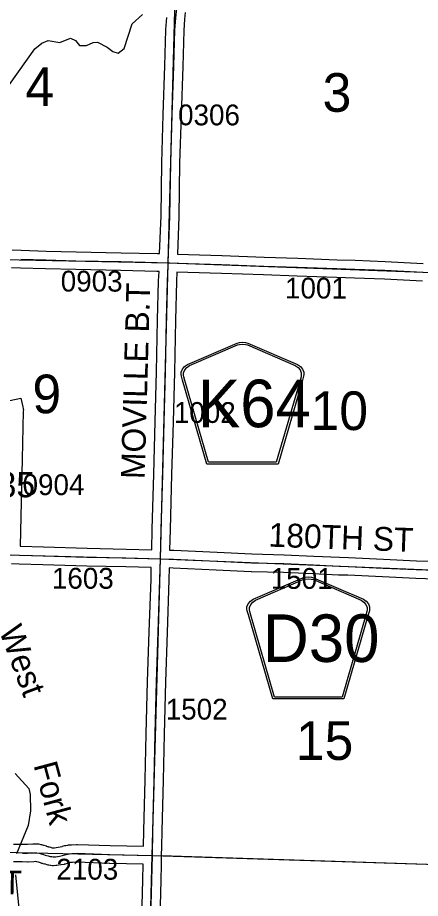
# Model space of a CAD drawing. Extents: x -157.2 to -99.3, y 12.2 to 46.2.
# Drawn here: x -132.18 to -130.824, y 31.466 to 34.429 of the extents above; entities that cross this region are included whole.
import ezdxf

# ---------------------------------------------------------------- set-up
doc = ezdxf.new("R2010")
doc.units = 0
for name, color, linetype in [('tdCoHydroRiver', 7, 'Continuous'), ('tdCoHydroTxtLg', 7, 'Continuous'), ('tdCoSecRdNmbr', 7, 'Continuous'), ('tdCoSecRdTxt', 7, 'Continuous'), ('tdCoSecRteBand', 7, 'Continuous'), ('tdCoSecRteCL', 7, 'Continuous'), ('tdCoSectLine', 7, 'Continuous'), ('tdCoSectLinePart', 7, 'Continuous'), ('tdCoSectNmbr', 7, 'Continuous'), ('tdCoShieldCoRte', 7, 'Continuous'), ('tdCoShieldCoRteHrd', 7, 'Continuous'), ('tdCoStrucSecCoName', 7, 'Continuous'), ('tdCoSurfAsphalt', 7, 'Continuous'), ('tdCoSurfEarth', 7, 'Continuous'), ('tdCoSurfGravel', 7, 'Continuous')]:
    doc.layers.add(name, color=color, linetype=linetype)

msp = doc.modelspace()

# ---------------------------------------------------------------- linework, layer by layer
at = {"layer": 'tdCoHydroRiver'}
for points in [[(-132.207, 34.2041), (-132.1213, 34.3247), (-132.0986, 34.343), (-132.0763, 34.3518), (-132.037, 34.3459), (-132.0018, 34.3606), (-131.9847, 34.3522), (-131.971, 34.336), (-131.9473, 34.3353), (-131.9249, 34.3457), (-131.9107, 34.3468), (-131.878, 34.3301), (-131.8595, 34.3153), (-131.8407, 34.31), (-131.8213, 34.3252), (-131.7936, 34.4081), (-131.7595, 34.4402)], [(-132.1874, 31.8865), (-132.1416, 31.8362), (-132.1375, 31.8155), (-132.1359, 31.7602), (-132.1437, 31.7115), (-132.1828, 31.6163)], [(-132.1865, 31.5454), (-132.1732, 31.4091)]]:
    msp.add_lwpolyline(points, dxfattribs=at)
at = {"layer": 'tdCoSecRteBand'}
for points in [[(-131.6154, 34.446), (-131.6177, 34.4245), (-131.6203, 34.3857), (-131.6238, 34.265), (-131.6238, 34.2649), (-131.6238, 34.2648), (-131.6297, 34.1009), (-131.6344, 33.9397), (-131.6368, 33.7614), (-131.6369, 33.761), (-131.6369, 33.7607), (-131.6415, 33.6331), (-131.6046, 33.6318), (-131.4921, 33.6288), (-131.4919, 33.6288), (-131.4917, 33.6288), (-131.3503, 33.6234), (-131.2367, 33.6199), (-131.2366, 33.6199), (-131.2365, 33.6199), (-131.1039, 33.6147), (-131.0433, 33.6128), (-131.0433, 33.6128), (-131.0432, 33.6128), (-130.9426, 33.6091), (-130.9424, 33.6091), (-130.9422, 33.609), (-130.8147, 33.6026)], [(-132.1978, 33.6475), (-132.1679, 33.6465), (-132.0836, 33.6438), (-131.9825, 33.6414), (-131.8314, 33.6384), (-131.8313, 33.6384), (-131.8312, 33.6384), (-131.7092, 33.6355), (-131.709, 33.6355), (-131.7088, 33.6354), (-131.7015, 33.6352), (-131.6968, 33.7625), (-131.6944, 33.9407), (-131.6944, 33.941), (-131.6944, 33.9412), (-131.6897, 34.1027), (-131.6897, 34.1028), (-131.6897, 34.1029), (-131.6838, 34.2668), (-131.6803, 34.388), (-131.6803, 34.3886), (-131.6803, 34.3892), (-131.6775, 34.4292), (-131.6775, 34.4298)], [(-132.2275, 33.1363), (-132.1688, 33.1489), (-132.1625, 33.1196), (-132.161, 33.1127), (-132.1603, 33.1092), (-132.1604, 33.1057), (-132.1641, 32.9439), (-132.1641, 32.9439), (-132.1641, 32.9439), (-132.1653, 32.8953), (-132.1685, 32.7509), (-132.1685, 32.7508), (-132.1685, 32.7508), (-132.1709, 32.6509), (-132.17, 32.6508), (-132.17, 32.6508), (-132.093, 32.6484), (-131.9455, 32.644), (-131.8144, 32.6413), (-131.8144, 32.6413), (-131.8143, 32.6413), (-131.7281, 32.6391), (-131.728, 32.6391), (-131.7262, 32.7083), (-131.7262, 32.7083), (-131.7262, 32.7083), (-131.7212, 32.8935), (-131.7212, 32.8936), (-131.7212, 32.8936), (-131.7163, 33.0703), (-131.7121, 33.2377), (-131.7087, 33.4127), (-131.7087, 33.4128), (-131.7087, 33.4129), (-131.705, 33.5431), (-131.705, 33.5433), (-131.705, 33.5435), (-131.7037, 33.5752), (-131.7108, 33.5755), (-131.8326, 33.5784), (-131.9837, 33.5814), (-131.9838, 33.5814), (-131.9839, 33.5814), (-132.0852, 33.5839), (-132.0853, 33.5839), (-132.0854, 33.5839), (-132.1698, 33.5866), (-132.1998, 33.5875)], [(-131.6437, 33.5731), (-131.6437, 33.5731), (-131.6437, 33.5731), (-131.6438, 33.5731), (-131.645, 33.5413), (-131.6487, 33.4114), (-131.6521, 33.2364), (-131.6521, 33.2363), (-131.6521, 33.2362), (-131.6563, 33.0688), (-131.6563, 33.0688), (-131.6563, 33.0687), (-131.6613, 32.8919), (-131.6662, 32.7067), (-131.668, 32.6377), (-131.6547, 32.6373), (-131.6544, 32.6373), (-131.6541, 32.6373), (-131.5081, 32.6304), (-131.5081, 32.6304), (-131.508, 32.6304), (-131.391, 32.6247), (-131.2829, 32.6223), (-131.2826, 32.6223), (-131.2823, 32.6223), (-131.1829, 32.6178), (-131.1828, 32.6178), (-131.1828, 32.6178), (-131.0966, 32.6136), (-131.0664, 32.6129), (-131.066, 32.6129), (-131.0657, 32.6129), (-130.9483, 32.6075), (-130.9483, 32.6075), (-130.9482, 32.6075), (-130.837, 32.6021), (-130.7398, 32.5991)], [(-130.8174, 33.5427), (-130.945, 33.5491), (-131.0453, 33.5528), (-131.1059, 33.5548), (-131.106, 33.5548), (-131.1061, 33.5548), (-131.2387, 33.5599), (-131.3522, 33.5634), (-131.3523, 33.5634), (-131.3525, 33.5634), (-131.4938, 33.5688), (-131.6064, 33.5718), (-131.6065, 33.5718), (-131.6066, 33.5718), (-131.6437, 33.5731)], [(-132.1931, 31.6489), (-132.1631, 31.6485), (-132.1467, 31.6482), (-132.1279, 31.6494), (-132.1273, 31.6494), (-132.1267, 31.6495), (-132.1159, 31.6497), (-132.1126, 31.6498), (-132.1095, 31.6492), (-132.1018, 31.6477), (-132.1005, 31.6474), (-132.0993, 31.6471), (-132.0924, 31.6451), (-132.092, 31.645), (-132.0917, 31.6449), (-132.0838, 31.6424), (-132.0831, 31.6422), (-132.0825, 31.642), (-132.0791, 31.6407), (-132.0764, 31.6402), (-132.0759, 31.6401), (-132.0754, 31.6399), (-132.0694, 31.6385), (-132.0681, 31.6381), (-132.0669, 31.6377), (-132.0633, 31.6365), (-132.0615, 31.6362), (-132.0586, 31.6359), (-132.0553, 31.6361), (-132.0503, 31.6368), (-132.05, 31.6369), (-132.0497, 31.6369), (-132.0429, 31.6378), (-132.0361, 31.639), (-132.0299, 31.6409), (-132.0295, 31.6411), (-132.029, 31.6412), (-132.0201, 31.6437), (-132.0188, 31.6441), (-132.0174, 31.6443), (-132.0105, 31.6455), (-132.0087, 31.6459), (-132.007, 31.646), (-131.9987, 31.6464), (-131.9814, 31.6477), (-131.9798, 31.6478), (-131.9782, 31.6477), (-131.8682, 31.6435), (-131.7554, 31.6413), (-131.7543, 31.6934), (-131.7543, 31.6934), (-131.7543, 31.6935), (-131.7501, 31.8646), (-131.7469, 32.0199), (-131.7469, 32.02), (-131.7469, 32.0201), (-131.742, 32.1959), (-131.742, 32.196), (-131.742, 32.1961), (-131.7365, 32.363), (-131.7365, 32.363), (-131.7365, 32.363), (-131.7306, 32.54), (-131.7296, 32.5792), (-131.8157, 32.5813), (-131.9469, 32.584), (-131.947, 32.584), (-131.9471, 32.584), (-132.0948, 32.5885), (-132.0949, 32.5885), (-132.0949, 32.5885), (-132.1742, 32.5909), (-132.2, 32.5916)], [(-130.7415, 32.5391), (-130.8391, 32.5421), (-130.8394, 32.5421), (-130.8397, 32.5421), (-130.9511, 32.5475), (-131.0681, 32.5529), (-131.0984, 32.5537), (-131.0987, 32.5537), (-131.0991, 32.5537), (-131.1856, 32.5579), (-131.2846, 32.5623), (-131.3928, 32.5648), (-131.3932, 32.5648), (-131.3936, 32.5648), (-131.5109, 32.5705), (-131.6566, 32.5774), (-131.6696, 32.5777), (-131.6696, 32.5776), (-131.6706, 32.5383), (-131.6706, 32.5382), (-131.6706, 32.5381), (-131.6766, 32.361), (-131.682, 32.1942), (-131.6869, 32.0185), (-131.6901, 31.8633), (-131.6901, 31.8632), (-131.6901, 31.8632), (-131.6943, 31.6921), (-131.6954, 31.6401), (-131.696, 31.6102), (-131.6966, 31.5802), (-131.6966, 31.5802), (-131.6966, 31.5801), (-131.6978, 31.5262), (-131.6978, 31.5261), (-131.6978, 31.526), (-131.7022, 31.3568)], [(-131.7622, 31.3584), (-131.7577, 31.5275), (-131.7566, 31.5814), (-131.8696, 31.5836), (-131.8699, 31.5836), (-131.8702, 31.5836), (-131.9788, 31.5877), (-131.9947, 31.5866), (-131.9949, 31.5866), (-131.995, 31.5866), (-132.0017, 31.5862), (-132.0054, 31.5855), (-132.0125, 31.5835), (-132.0199, 31.5812), (-132.0216, 31.5807), (-132.0234, 31.5803), (-132.0328, 31.5786), (-132.0336, 31.5785), (-132.0344, 31.5784), (-132.0418, 31.5774), (-132.0481, 31.5765), (-132.0498, 31.5762), (-132.0515, 31.5762), (-132.0584, 31.5759), (-132.0603, 31.5759), (-132.0622, 31.576), (-132.0676, 31.5765), (-132.0683, 31.5766), (-132.0689, 31.5767), (-132.0743, 31.5774), (-132.0773, 31.5778), (-132.0801, 31.5788), (-132.0853, 31.5806), (-132.0894, 31.5816), (-132.0935, 31.5825), (-132.0956, 31.5829), (-132.0976, 31.5836), (-132.1023, 31.5854), (-132.1092, 31.5875), (-132.1145, 31.589), (-132.1177, 31.5896), (-132.1248, 31.5895), (-132.1442, 31.5883), (-132.1453, 31.5882), (-132.1464, 31.5882), (-132.1639, 31.5885), (-132.1939, 31.5889)]]:
    msp.add_lwpolyline(points, dxfattribs=at)
at = {"layer": 'tdCoSecRteCL'}
for points in [[(-131.6726, 33.6041), (-131.6668, 33.7618), (-131.6644, 33.9403), (-131.6597, 34.1018), (-131.6538, 34.2658), (-131.6503, 34.3872), (-131.6476, 34.4271), (-131.6451, 34.4498), (-131.6353, 34.5181), (-131.6299, 34.5529), (-131.6158, 34.6486), (-131.6121, 34.6741)], [(-132.1688, 33.6166), (-132.0845, 33.6139), (-131.9831, 33.6114), (-131.832, 33.6084), (-131.7099, 33.6055), (-131.6726, 33.6041)], [(-131.6988, 32.6084), (-131.6962, 32.7075), (-131.6913, 32.8927), (-131.6863, 33.0696), (-131.6821, 33.237), (-131.6787, 33.4121), (-131.675, 33.5423), (-131.673, 33.5926), (-131.6726, 33.6041)], [(-131.6726, 33.6041), (-131.6674, 33.604), (-131.6056, 33.6018), (-131.4929, 33.5988), (-131.3513, 33.5934), (-131.2376, 33.5899), (-131.105, 33.5848), (-131.0443, 33.5828), (-130.9437, 33.5791), (-130.8159, 33.5727), (-130.7247, 33.5695), (-130.6772, 33.5689)], [(-132.2008, 32.6216), (-132.1734, 32.6209), (-132.0939, 32.6184), (-131.9462, 32.614), (-131.815, 32.6113), (-131.6988, 32.6084)], [(-131.726, 31.6108), (-131.7243, 31.6927), (-131.7201, 31.8639), (-131.7169, 32.0193), (-131.712, 32.1951), (-131.7065, 32.362), (-131.7006, 32.5391), (-131.6988, 32.6084)], [(-131.6988, 32.6084), (-131.6555, 32.6073), (-131.5095, 32.6004), (-131.3921, 32.5948), (-131.2836, 32.5923), (-131.1842, 32.5879), (-131.0977, 32.5837), (-131.0671, 32.5829), (-130.9497, 32.5775), (-130.8382, 32.5721), (-130.7406, 32.5691), (-130.7077, 32.5684)], [(-132.1635, 31.6185), (-132.146, 31.6182), (-132.126, 31.6195), (-132.1152, 31.6197), (-132.1075, 31.6182), (-132.1006, 31.6163), (-132.0927, 31.6138), (-132.0873, 31.6118), (-132.0826, 31.6108), (-132.0767, 31.6094), (-132.0703, 31.6071), (-132.0649, 31.6064), (-132.0594, 31.6059), (-132.0525, 31.6061), (-132.0459, 31.6071), (-132.0382, 31.6081), (-132.0289, 31.6098), (-132.021, 31.6123), (-132.0121, 31.6148), (-132.0052, 31.616), (-131.9968, 31.6165), (-131.9793, 31.6177), (-131.8691, 31.6135), (-131.726, 31.6108)], [(-131.7524, 30.6119), (-131.7504, 30.6777), (-131.7465, 30.8457), (-131.7408, 31.0133), (-131.7369, 31.1909), (-131.7322, 31.3576), (-131.7278, 31.5268), (-131.726, 31.6108)]]:
    msp.add_lwpolyline(points, dxfattribs=at)
at = {"layer": 'tdCoSectLine'}
for points in [[(-131.673, 33.6041), (-131.643, 34.7527)], [(-132.6765, 33.624), (-131.673, 33.6041)], [(-131.6992, 32.6084), (-131.673, 33.6041)], [(-131.673, 33.6041), (-130.7222, 33.5694), (-130.6776, 33.5689)], [(-132.6916, 32.6343), (-131.6992, 32.6084)], [(-131.7264, 31.6108), (-131.6992, 32.6084)], [(-131.6992, 32.6084), (-130.7081, 32.5684)], [(-132.7303, 31.6332), (-131.7264, 31.6108)], [(-131.7528, 30.6119), (-131.7264, 31.6108)], [(-131.7264, 31.6108), (-130.733, 31.5793)]]:
    msp.add_lwpolyline(points, dxfattribs=at)
at = {"layer": 'tdCoSectLinePart'}
msp.add_lwpolyline([(-131.6966, 31.6098), (-130.733, 31.5793)], dxfattribs=at)
at = {"layer": 'tdCoShieldCoRte'}
for points in [[(-131.321, 32.1372), (-131.4029, 32.4201), (-131.4068, 32.4332), (-131.4076, 32.4391), (-131.4076, 32.4469), (-131.4033, 32.4572), (-131.396, 32.4657), (-131.3865, 32.4724), (-131.2192, 32.5448), (-131.2117, 32.5464), (-131.2012, 32.5473), (-131.1908, 32.5464), (-131.1833, 32.5448), (-131.016, 32.4724), (-131.0065, 32.4657), (-130.9992, 32.4572), (-130.9949, 32.4469), (-130.9949, 32.4391), (-130.9957, 32.4332), (-130.9995, 32.4201), (-131.0815, 32.1372)], [(-131.3151, 32.1435), (-131.3949, 32.4188), (-131.3986, 32.4314), (-131.3993, 32.4371), (-131.3993, 32.4446), (-131.3952, 32.4545), (-131.3882, 32.4626), (-131.3791, 32.469), (-131.2185, 32.5385), (-131.2113, 32.5401), (-131.2012, 32.5409), (-131.1912, 32.5401), (-131.184, 32.5385), (-131.0234, 32.469), (-131.0142, 32.4626), (-131.0073, 32.4545), (-131.0032, 32.4446), (-131.0032, 32.4371), (-131.0039, 32.4314), (-131.0076, 32.4188), (-131.0873, 32.1435)]]:
    msp.add_lwpolyline(points, close=True, dxfattribs=at)
at = {"layer": 'tdCoShieldCoRteHrd'}
for points in [[(-131.5426, 32.9269), (-131.6245, 33.2098), (-131.6284, 33.223), (-131.6291, 33.2289), (-131.6291, 33.2367), (-131.6249, 33.247), (-131.6176, 33.2555), (-131.608, 33.2622), (-131.4407, 33.3345), (-131.4332, 33.3361), (-131.4228, 33.3371), (-131.4124, 33.3361), (-131.4049, 33.3345), (-131.2376, 33.2622), (-131.228, 33.2555), (-131.2207, 33.247), (-131.2165, 33.2367), (-131.2165, 33.2289), (-131.2172, 33.223), (-131.2211, 33.2098), (-131.303, 32.9269)], [(-131.5367, 32.9333), (-131.6164, 33.2085), (-131.6202, 33.2212), (-131.6209, 33.2268), (-131.6209, 33.2343), (-131.6168, 33.2442), (-131.6098, 33.2524), (-131.6006, 33.2588), (-131.44, 33.3282), (-131.4328, 33.3298), (-131.4228, 33.3307), (-131.4128, 33.3298), (-131.4056, 33.3282), (-131.245, 33.2588), (-131.2358, 33.2524), (-131.2288, 33.2442), (-131.2248, 33.2343), (-131.2248, 33.2268), (-131.2254, 33.2212), (-131.2292, 33.2085), (-131.3089, 32.9333)]]:
    msp.add_lwpolyline(points, close=True, dxfattribs=at)
at = {"layer": 'tdCoSurfAsphalt'}
msp.add_lwpolyline([(-131.7322, 31.3576), (-131.7278, 31.5268), (-131.726, 31.6108), (-131.7243, 31.6927), (-131.7201, 31.8639), (-131.7169, 32.0193), (-131.712, 32.1951), (-131.7065, 32.362), (-131.7006, 32.5391), (-131.6988, 32.6084), (-131.6962, 32.7075), (-131.6913, 32.8927), (-131.6863, 33.0696), (-131.6821, 33.237), (-131.6787, 33.4121), (-131.675, 33.5423), (-131.673, 33.5926), (-131.6726, 33.6041), (-131.6668, 33.7618), (-131.6644, 33.9403), (-131.6597, 34.1018), (-131.6538, 34.2658), (-131.6503, 34.3872), (-131.6476, 34.4271), (-131.6451, 34.4498)], dxfattribs=at)
at = {"layer": 'tdCoSurfEarth'}
for points in [[(-131.6674, 33.604), (-131.6056, 33.6018), (-131.4929, 33.5988), (-131.3513, 33.5934), (-131.2376, 33.5899), (-131.105, 33.5848), (-131.0443, 33.5828), (-130.9437, 33.5791), (-130.8159, 33.5727), (-130.7247, 33.5695), (-130.6772, 33.5689)], [(-132.1635, 31.6185), (-132.146, 31.6182), (-132.126, 31.6195), (-132.1152, 31.6197), (-132.1075, 31.6182), (-132.1006, 31.6163), (-132.0927, 31.6138), (-132.0873, 31.6118), (-132.0826, 31.6108), (-132.0767, 31.6094), (-132.0703, 31.6071), (-132.0649, 31.6064), (-132.0594, 31.6059), (-132.0525, 31.6061), (-132.0459, 31.6071), (-132.0382, 31.6081), (-132.0289, 31.6098), (-132.021, 31.6123), (-132.0121, 31.6148), (-132.0052, 31.616), (-131.9968, 31.6165), (-131.9793, 31.6177), (-131.8691, 31.6135), (-131.726, 31.6108)]]:
    msp.add_lwpolyline(points, dxfattribs=at)
at = {"layer": 'tdCoSurfGravel'}
msp.add_line((-131.6726, 33.6041), (-131.6674, 33.604), dxfattribs=at)
for points in [[(-132.1688, 33.6166), (-132.0845, 33.6139), (-131.9831, 33.6114), (-131.832, 33.6084), (-131.7099, 33.6055), (-131.6726, 33.6041)], [(-132.2008, 32.6216), (-132.1734, 32.6209), (-132.0939, 32.6184), (-131.9462, 32.614), (-131.815, 32.6113), (-131.6988, 32.6084), (-131.6555, 32.6073), (-131.5095, 32.6004), (-131.3921, 32.5948), (-131.2836, 32.5923), (-131.1842, 32.5879), (-131.0977, 32.5837), (-131.0671, 32.5829), (-130.9497, 32.5775), (-130.8382, 32.5721), (-130.7406, 32.5691)]]:
    msp.add_lwpolyline(points, dxfattribs=at)

# ---------------------------------------------------------------- texts
at = {"layer": 'tdCoHydroTxtLg'}
for s, rotation, p in [('West', 290.3563, (-132.243, 32.3672)), ('Fork', 285.0496, (-132.1266, 31.9147))]:
    msp.add_text(s, height=0.08, rotation=rotation, dxfattribs=at).set_placement(p)
at = {"layer": 'tdCoSecRdNmbr'}
for s, rotation, p in [('0306', 359.8997, (-131.6396, 34.0671)), ('0903', 359.8994, (-132.0345, 33.5078)), ('1001', 359.9, (-131.2797, 33.4845)), ('1002', 359.8997, (-131.6538, 33.0659)), ('0904', 359.8993, (-132.163, 32.823)), ('1603', 359.8994, (-132.0643, 32.5081)), ('1501', 359.9, (-131.3277, 32.5076)), ('1502', 359.8997, (-131.6811, 32.0677)), ('2103', 359.8995, (-132.0492, 31.5293))]:
    msp.add_text(s, height=0.07, rotation=rotation, dxfattribs=at).set_placement(p)
at = {"layer": 'tdCoSecRdTxt'}
for s, rotation, p in [('MOVILLE B.T', 88.3885, (-131.7519, 32.876)), ('180TH ST', 357.8989, (-131.336, 32.6496)), ('190TH ST', 358.7284, (-132.6532, 31.4895))]:
    msp.add_text(s, height=0.08, rotation=rotation, dxfattribs=at).set_placement(p)
at = {"layer": 'tdCoSectNmbr'}
for s, rotation, p in [('4', 359.8992, (-132.1536, 34.1322)), ('3', 359.9, (-131.1532, 34.1126)), ('9', 359.8992, (-132.1299, 33.0983)), ('10', 359.9, (-131.1937, 33.042)), ('15', 359.9, (-131.2431, 31.9321))]:
    msp.add_text(s, height=0.13, rotation=rotation, dxfattribs=at).set_placement(p)
at = {"layer": 'tdCoShieldCoRte'}
msp.add_text('D30', height=0.16, dxfattribs=at).set_placement((-131.3542, 32.2614))
at = {"layer": 'tdCoShieldCoRteHrd'}
msp.add_text('K64', height=0.16, dxfattribs=at).set_placement((-131.5731, 33.0512))
at = {"layer": 'tdCoStrucSecCoName'}
msp.add_text('MOVILLE H-135', height=0.085, dxfattribs=at).set_placement((-132.9545, 32.8155))

doc.saveas('drawing.dxf')
